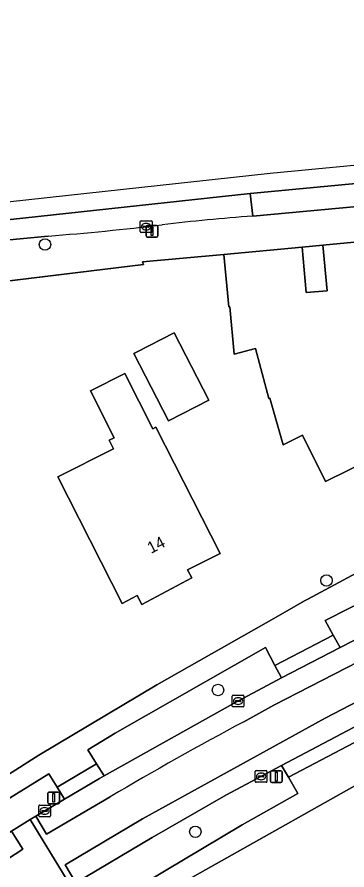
# Model space of a CAD drawing. Extents: x 161772 to 163126, y 383092 to 383917.
# Drawn here: x 162856.7 to 162884.9, y 383841.6 to 383914.6 of the extents above; entities that cross this region are included whole.
import ezdxf

# ---------------------------------------------------------------- set-up
doc = ezdxf.new("R2010")
doc.units = 0
for name, color, linetype in [('IMGEO_Boom', 7, 'Continuous'), ('IMGEO_Erf', 7, 'Continuous'), ('IMGEO_Groenvoorziening', 7, 'Continuous'), ('IMGEO_Kolk', 7, 'Continuous'), ('IMGEO_Lichtmast', 7, 'Continuous'), ('IMGEO_Muur', 7, 'Continuous'), ('IMGEO_Pand', 7, 'Continuous'), ('IMGEO_Pand_nummerreeks', 7, 'Continuous'), ('IMGEO_Parkeervlak_gesloten', 7, 'Continuous'), ('IMGEO_Rijbaan_lokaal_gesloten', 7, 'Continuous'), ('IMGEO_Rijbaan_lokaal_open', 7, 'Continuous'), ('IMGEO_Voetpad_open', 7, 'Continuous')]:
    doc.layers.add(name, color=color, linetype=linetype)

msp = doc.modelspace()

# ---------------------------------------------------------------- linework, layer by layer
at = {"layer": 'IMGEO_Boom'}
for centre in [(162859.114, 383895.15), (162883.177, 383866.397), (162873.908, 383857.02), (162871.969, 383844.886)]:
    msp.add_circle(centre, 0.489, dxfattribs=at)
at = {"layer": 'IMGEO_Erf'}
for points in [[(162882.873, 383895.09), (162881.094, 383894.924), (162881.456, 383891.031), (162883.235, 383891.197)], [(162870.161, 383887.601), (162873.123, 383881.838), (162869.662, 383880.059), (162866.7, 383885.822), (162866.94, 383885.946)], [(162862.992, 383882.628), (162865.937, 383884.118), (162868.335, 383879.38), (162868.602, 383879.516), (162874.088, 383868.715), (162871.304, 383867.298), (162871.668, 383866.611), (162867.385, 383864.338), (162866.982, 383865.097), (162865.702, 383864.417), (162860.201, 383875.252), (162864.958, 383877.66), (162864.587, 383878.392), (162865.025, 383878.613)]]:
    msp.add_lwpolyline(points, close=True, dxfattribs=at)
for points in [[(162889.105, 383877.84), (162883.088, 383874.872), (162881.134, 383878.833), (162879.475, 383878.015), (162878.339, 383882.005), (162878.253, 383881.981), (162877.105, 383886.262), (162875.298, 383885.759), (162874.92, 383889.821), (162874.83, 383889.812), (162874.413, 383894.303), (162867.439, 383893.662), (162867.537, 383893.442), (162830.76, 383888.951)], [(162941.098, 383871.872), (162937.187, 383874.349), (162926.296, 383869.247), (162926.384, 383869.067), (162923.405, 383867.578), (162892.254, 383852.343), (162889.453, 383850.973), (162871.018, 383840.607), (162865.878, 383837.444), (162861.605, 383834.552), (162863.168, 383832.214), (162867.518, 383825.718), (162868.375, 383824.437), (162874.086, 383815.893), (162875.418, 383813.913), (162879.771, 383807.415), (162884.723, 383800.033)], [(162849.824, 383845.869), (162858.591, 383851.442), (162868.67, 383857.466), (162878.867, 383863.261), (162881.307, 383864.648), (162881.579, 383864.791), (162896.633, 383872.911)]]:
    msp.add_lwpolyline(points, dxfattribs=at)
at = {"layer": 'IMGEO_Groenvoorziening'}
msp.add_lwpolyline([(162887.51, 383864.549), (162887.215, 383865.084), (162883.073, 383862.962), (162883.76, 383861.721), (162884.347, 383860.659), (162885.508, 383861.254)], dxfattribs=at)
for points in [[(162875.219, 383855.856), (162879.326, 383858.06), (162878.765, 383859.13), (162877.97, 383860.646), (162865.105, 383853.328), (162862.776, 383851.897), (162863.522, 383850.705), (162864.17, 383849.671)], [(162875.958, 383845.482), (162880.722, 383848.175), (162879.92, 383849.549), (162879.331, 383850.556), (162874.581, 383848.015), (162868.278, 383844.407), (162861.736, 383840.509), (162861.31, 383840.231), (162859.576, 383839.102), (162861.073, 383836.565)], [(162856.24, 383844.934), (162857.849, 383845.93), (162858.317, 383846.22), (162860.789, 383847.683), (162860.161, 383848.693), (162859.443, 383849.849), (162854.861, 383847.034), (162849.317, 383843.444), (162850.739, 383841.312)]]:
    msp.add_lwpolyline(points, close=True, dxfattribs=at)
at = {"layer": 'IMGEO_Kolk'}
for p, q in [((162867.263, 383896.256), (162867.263, 383897.108)), ((162867.338, 383897.182), (162868.19, 383897.182)), ((162867.565, 383896.725), (162867.963, 383896.725)), ((162867.751, 383896.962), (162867.776, 383896.962)), ((162868.264, 383897.108), (162868.264, 383896.256)), ((162868.19, 383896.182), (162867.338, 383896.182)), ((162867.522, 383896.676), (162867.522, 383896.688)), ((162867.96, 383896.639), (162867.562, 383896.639)), ((162867.774, 383896.402), (162867.749, 383896.402)), ((162868.006, 383896.688), (162868.006, 383896.676)), ((162875.197, 383856.573), (162876.049, 383856.573)), ((162875.122, 383855.647), (162875.122, 383856.499)), ((162875.381, 383856.067), (162875.381, 383856.079)), ((162875.819, 383856.03), (162875.421, 383856.03)), ((162875.424, 383856.116), (162875.822, 383856.116)), ((162875.61, 383856.353), (162875.635, 383856.353)), ((162875.865, 383856.079), (162875.865, 383856.067)), ((162876.123, 383856.499), (162876.123, 383855.647)), ((162876.049, 383855.573), (162875.197, 383855.573)), ((162875.633, 383855.793), (162875.608, 383855.793)), ((162877.087, 383849.198), (162877.087, 383850.05)), ((162877.162, 383850.124), (162878.014, 383850.124)), ((162878.088, 383850.05), (162878.088, 383849.198)), ((162877.346, 383849.618), (162877.346, 383849.63)), ((162877.784, 383849.581), (162877.386, 383849.581)), ((162877.389, 383849.667), (162877.787, 383849.667)), ((162877.598, 383849.344), (162877.573, 383849.344)), ((162877.575, 383849.904), (162877.6, 383849.904)), ((162877.83, 383849.63), (162877.83, 383849.618)), ((162878.014, 383849.124), (162877.162, 383849.124)), ((162858.578, 383846.245), (162858.578, 383847.097)), ((162858.653, 383847.171), (162859.505, 383847.171)), ((162859.579, 383847.097), (162859.579, 383846.245)), ((162858.837, 383846.665), (162858.837, 383846.677)), ((162859.275, 383846.628), (162858.877, 383846.628)), ((162858.88, 383846.714), (162859.278, 383846.714)), ((162859.089, 383846.391), (162859.064, 383846.391)), ((162859.066, 383846.951), (162859.091, 383846.951)), ((162859.321, 383846.677), (162859.321, 383846.665)), ((162859.505, 383846.171), (162858.653, 383846.171))]:
    msp.add_line(p, q, dxfattribs=at)
for points in [[(162867.263, 383896.256), (162867.263, 383897.108)], [(162867.338, 383897.182), (162868.19, 383897.182)], [(162868.264, 383897.108), (162868.264, 383896.256)], [(162868.19, 383896.182), (162867.338, 383896.182)], [(162875.197, 383856.573), (162876.049, 383856.573)], [(162875.122, 383855.647), (162875.122, 383856.499)], [(162876.123, 383856.499), (162876.123, 383855.647)], [(162876.049, 383855.573), (162875.197, 383855.573)], [(162877.087, 383849.198), (162877.087, 383850.05)], [(162877.162, 383850.124), (162878.014, 383850.124)], [(162878.088, 383850.05), (162878.088, 383849.198)], [(162878.014, 383849.124), (162877.162, 383849.124)], [(162858.578, 383846.245), (162858.578, 383847.097)], [(162858.653, 383847.171), (162859.505, 383847.171)], [(162859.579, 383847.097), (162859.579, 383846.245)], [(162859.505, 383846.171), (162858.653, 383846.171)]]:
    msp.add_lwpolyline(points, dxfattribs=at)
for centre, radius, start, end in [((162867.34, 383897.106), 0.0765, 91.55205, 178.44795), ((162867.34, 383897.106), 0.0765, 91.55205, 178.44795), ((162867.562, 383896.685), 0.0403, 85.87752, 175.75265), ((162867.967, 383896.687), 0.0386, 1.73085, 96.63898), ((162868.188, 383897.106), 0.0765, 1.55205, 88.44795), ((162868.188, 383897.106), 0.0765, 1.55205, 88.44795), ((162867.34, 383896.258), 0.0765, 181.55205, 268.44795), ((162867.34, 383896.258), 0.0765, 181.55205, 268.44795), ((162867.559, 383896.675), 0.0366, 178.93798, 274.71019), ((162867.963, 383896.682), 0.043, 264.86636, 352.45326), ((162868.188, 383896.258), 0.0765, 271.55205, 358.44795), ((162868.188, 383896.258), 0.0765, 271.55205, 358.44795), ((162875.199, 383856.497), 0.0765, 91.55205, 178.44795), ((162875.199, 383856.497), 0.0765, 91.55205, 178.44795), ((162876.047, 383856.497), 0.0765, 1.55205, 88.44795), ((162876.047, 383856.497), 0.0765, 1.55205, 88.44795), ((162875.421, 383856.076), 0.0403, 85.87752, 175.75265), ((162875.418, 383856.066), 0.0366, 178.93798, 274.71019), ((162875.822, 383856.073), 0.043, 264.86636, 352.45326), ((162875.826, 383856.078), 0.0386, 1.73085, 96.63898), ((162875.199, 383855.649), 0.0765, 181.55205, 268.44795), ((162875.199, 383855.649), 0.0765, 181.55205, 268.44795), ((162876.047, 383855.649), 0.0765, 271.55205, 358.44795), ((162876.047, 383855.649), 0.0765, 271.55205, 358.44795), ((162877.164, 383850.048), 0.0765, 91.55205, 178.44795), ((162877.164, 383850.048), 0.0765, 91.55205, 178.44795), ((162878.012, 383850.048), 0.0765, 1.55205, 88.44795), ((162878.012, 383850.048), 0.0765, 1.55205, 88.44795), ((162877.386, 383849.627), 0.0403, 85.87752, 175.75265), ((162877.383, 383849.617), 0.0366, 178.93798, 274.71019), ((162877.787, 383849.624), 0.043, 264.86636, 352.45326), ((162877.791, 383849.629), 0.0386, 1.73085, 96.63898), ((162877.164, 383849.2), 0.0765, 181.55205, 268.44795), ((162877.164, 383849.2), 0.0765, 181.55205, 268.44795), ((162878.012, 383849.2), 0.0765, 271.55205, 358.44795), ((162878.012, 383849.2), 0.0765, 271.55205, 358.44795), ((162858.655, 383847.095), 0.0765, 91.55205, 178.44795), ((162858.655, 383847.095), 0.0765, 91.55205, 178.44795), ((162859.503, 383847.095), 0.0765, 1.55205, 88.44795), ((162859.503, 383847.095), 0.0765, 1.55205, 88.44795), ((162858.877, 383846.674), 0.0403, 85.87752, 175.75265), ((162858.874, 383846.664), 0.0366, 178.93798, 274.71019), ((162859.278, 383846.671), 0.043, 264.86636, 352.45326), ((162859.282, 383846.676), 0.0386, 1.73085, 96.63898), ((162858.655, 383846.247), 0.0765, 181.55205, 268.44795), ((162858.655, 383846.247), 0.0765, 181.55205, 268.44795), ((162859.503, 383846.247), 0.0765, 271.55205, 358.44795), ((162859.503, 383846.247), 0.0765, 271.55205, 358.44795)]:
    msp.add_arc(centre, radius, start, end, dxfattribs=at)
for centre, major_axis, ratio, start_param, end_param in [((162867.75, 383896.682), (-0.387, 0.002), 0.722429, 4.712389, 7.853982), ((162867.775, 383896.682), (-0.39, 0.002), 0.717154, 1.570796, 4.712389), ((162875.609, 383856.073), (-0.387, 0.002), 0.722429, 4.712389, 7.853982), ((162875.634, 383856.073), (-0.39, 0.002), 0.717154, 1.570796, 4.712389), ((162877.574, 383849.624), (-0.387, 0.002), 0.722429, 4.712389, 7.853982), ((162877.599, 383849.624), (-0.39, 0.002), 0.717154, 1.570796, 4.712389), ((162859.065, 383846.671), (-0.387, 0.002), 0.722429, 4.712389, 7.853982), ((162859.09, 383846.671), (-0.39, 0.002), 0.717154, 1.570796, 4.712389)]:
    msp.add_ellipse(centre, major_axis=major_axis, ratio=ratio, start_param=start_param, end_param=end_param, dxfattribs=at)
at = {"layer": 'IMGEO_Lichtmast'}
for p, q in [((162867.86, 383896.788), (162868.65, 383896.788)), ((162868.65, 383896.788), (162867.86, 383896.788)), ((162867.76, 383895.888), (162867.76, 383896.688)), ((162867.76, 383896.688), (162867.76, 383895.888)), ((162868.75, 383896.688), (162868.75, 383895.888)), ((162868.75, 383895.888), (162868.75, 383896.688)), ((162868.65, 383895.788), (162867.86, 383895.788)), ((162867.86, 383895.788), (162868.65, 383895.788)), ((162878.394, 383849.205), (162878.394, 383850.005)), ((162878.394, 383850.005), (162878.394, 383849.205)), ((162878.494, 383850.105), (162879.284, 383850.105)), ((162879.284, 383850.105), (162878.494, 383850.105)), ((162879.384, 383850.005), (162879.384, 383849.205)), ((162879.384, 383849.205), (162879.384, 383850.005)), ((162879.284, 383849.105), (162878.494, 383849.105)), ((162878.494, 383849.105), (162879.284, 383849.105)), ((162859.35, 383847.381), (162859.35, 383848.181)), ((162859.35, 383848.181), (162859.35, 383847.381)), ((162859.45, 383848.281), (162860.24, 383848.281)), ((162860.24, 383848.281), (162859.45, 383848.281)), ((162860.34, 383848.181), (162860.34, 383847.381)), ((162860.34, 383847.381), (162860.34, 383848.181)), ((162860.24, 383847.281), (162859.45, 383847.281)), ((162859.45, 383847.281), (162860.24, 383847.281))]:
    msp.add_line(p, q, dxfattribs=at)
for points in [[(162868.18, 383896.663), (162868.33, 383896.663), (162868.33, 383895.913), (162868.18, 383895.913), (162868.18, 383896.663)], [(162878.814, 383849.98), (162878.964, 383849.98), (162878.964, 383849.23), (162878.814, 383849.23), (162878.814, 383849.98)], [(162859.77, 383848.156), (162859.92, 383848.156), (162859.92, 383847.406), (162859.77, 383847.406), (162859.77, 383848.156)]]:
    msp.add_lwpolyline(points, dxfattribs=at)
for centre, start, end in [((162867.86, 383896.688), 90, 180), ((162867.86, 383896.688), 90, 180), ((162868.65, 383896.688), 0, 90), ((162868.65, 383896.688), 360, 90), ((162867.86, 383895.888), 180, 270), ((162867.86, 383895.888), 180, 270), ((162868.65, 383895.888), 270, 0), ((162868.65, 383895.888), 270, 0), ((162878.494, 383850.005), 90, 180), ((162878.494, 383850.005), 90, 180), ((162879.284, 383850.005), 0, 90), ((162879.284, 383850.005), 360, 90), ((162878.494, 383849.205), 180, 270), ((162878.494, 383849.205), 180, 270), ((162879.284, 383849.205), 270, 0), ((162879.284, 383849.205), 270, 0), ((162859.45, 383848.181), 90, 180), ((162859.45, 383848.181), 90, 180), ((162860.24, 383848.181), 0, 90), ((162860.24, 383848.181), 360, 90), ((162859.45, 383847.381), 180, 270), ((162859.45, 383847.381), 180, 270), ((162860.24, 383847.381), 270, 0), ((162860.24, 383847.381), 270, 0)]:
    msp.add_arc(centre, 0.1, start, end, dxfattribs=at)
at = {"layer": 'IMGEO_Muur'}
for points in [[(162867.537, 383893.442), (162867.439, 383893.662), (162882.873, 383895.09)], [(162824.524, 383888.189), (162867.537, 383893.442)]]:
    msp.add_lwpolyline(points, dxfattribs=at)
at = {"layer": 'IMGEO_Pand'}
msp.add_lwpolyline([(162894.808, 383896.234), (162882.873, 383895.09), (162883.235, 383891.197), (162881.456, 383891.031), (162881.094, 383894.924), (162874.413, 383894.303), (162874.83, 383889.812), (162874.92, 383889.821), (162875.298, 383885.759), (162877.105, 383886.262), (162878.253, 383881.981), (162878.339, 383882.005), (162879.475, 383878.015), (162881.134, 383878.833), (162883.088, 383874.872), (162889.105, 383877.84)], dxfattribs=at)
for points in [[(162870.161, 383887.601), (162866.94, 383885.946), (162866.7, 383885.822), (162869.662, 383880.059), (162873.123, 383881.838)], [(162868.602, 383879.516), (162868.335, 383879.38), (162865.937, 383884.118), (162862.992, 383882.628), (162865.025, 383878.613), (162864.587, 383878.392), (162864.958, 383877.66), (162860.201, 383875.252), (162865.702, 383864.417), (162866.982, 383865.097), (162867.385, 383864.338), (162871.668, 383866.611), (162871.304, 383867.298), (162874.088, 383868.715)]]:
    msp.add_lwpolyline(points, close=True, dxfattribs=at)
at = {"layer": 'IMGEO_Parkeervlak_gesloten'}
for points in [[(162876.87, 383897.585), (162876.655, 383899.531), (162847.736, 383896.389), (162840.409, 383895.593), (162840.631, 383893.904), (162843.375, 383894.253)], [(162852.457, 383895.207), (162859.389, 383895.878)]]:
    msp.add_lwpolyline(points, dxfattribs=at)
for centre, radius, start, end in [((162890.38, 383714.472), 183.611, 94.21963, 96.64566), ((162844.392, 384095.694), 200.378, 274.29211, 277.0918)]:
    msp.add_arc(centre, radius, start, end, dxfattribs=at)
at = {"layer": 'IMGEO_Rijbaan_lokaal_gesloten'}
for points in [[(163018.11, 383914.62), (162939.758, 383907.106), (162878.376, 383901.219), (162840.215, 383897.073), (162840.409, 383895.593), (162847.736, 383896.389), (162876.655, 383899.531), (163018.868, 383912.99), (163018.11, 383914.62)], [(162911.063, 383868.885), (162896.539, 383861.629), (162883.057, 383854.619), (162867.456, 383846.001), (162860.838, 383842.055), (162861.736, 383840.509), (162868.278, 383844.407), (162874.581, 383848.015), (162879.331, 383850.556), (162891.165, 383856.808), (162897.912, 383860.279), (162911.785, 383867.221), (162921.403, 383871.604), (162924.367, 383872.871), (162929.31, 383874.695), (162935.572, 383877.068), (162934.966, 383878.738), (162923.592, 383874.415), (162920.871, 383873.294)], [(162912.514, 383874.565), (162902.946, 383870.051), (162896.155, 383866.715), (162885.508, 383861.254), (162884.347, 383860.659), (162879.326, 383858.06), (162875.219, 383855.856), (162864.17, 383849.671), (162863.769, 383849.446), (162860.789, 383847.683), (162858.317, 383846.22), (162859.237, 383844.686), (162864.692, 383847.876)], [(162876.106, 383854.302), (162878.683, 383855.72), (162892.108, 383862.639)]]:
    msp.add_lwpolyline(points, dxfattribs=at)
for points in [[(162959.548, 383905.351), (162960.839, 383905.489), (163000, 383909.379), (163019.686, 383911.231), (163018.868, 383912.99), (162876.655, 383899.531), (162876.87, 383897.585), (162887.333, 383898.552), (162898.145, 383899.565), (162905.573, 383900.285), (162908.257, 383900.545), (162918.149, 383901.525), (162925.222, 383902.199), (162928.757, 383902.533)], [(162857.209, 383843.395), (162856.24, 383844.934), (162850.739, 383841.312), (162848.696, 383839.969), (162843.018, 383836.201), (162844.004, 383834.646), (162849.31, 383838.275)]]:
    msp.add_lwpolyline(points, close=True, dxfattribs=at)
msp.add_arc((163018.161, 383588.631), 301.265, 118.13353, 120.62487, dxfattribs=at)
at = {"layer": 'IMGEO_Rijbaan_lokaal_open'}
for points in [[(162864.692, 383847.876), (162859.237, 383844.686), (162858.317, 383846.22), (162857.849, 383845.93), (162861.31, 383840.231), (162861.736, 383840.509), (162860.838, 383842.055), (162867.456, 383846.001), (162883.057, 383854.619), (162896.539, 383861.629), (162911.063, 383868.885)], [(162892.108, 383862.639), (162878.683, 383855.72), (162876.106, 383854.302)], [(162859.576, 383839.102), (162861.31, 383840.231), (162857.849, 383845.93), (162856.24, 383844.934), (162857.209, 383843.395), (162849.31, 383838.275), (162844.004, 383834.646), (162843.018, 383836.201), (162840.98, 383834.793), (162841.998, 383833.315), (162843.739, 383830.814), (162844.726, 383829.32), (162846.736, 383830.668)]]:
    msp.add_lwpolyline(points, dxfattribs=at)
msp.add_arc((163018.161, 383588.631), 301.265, 118.13353, 120.62487, dxfattribs=at)
at = {"layer": 'IMGEO_Voetpad_open'}
for points in [[(162928.757, 383902.533), (162925.222, 383902.199), (162918.149, 383901.525), (162908.257, 383900.545), (162905.573, 383900.285), (162898.145, 383899.565), (162887.333, 383898.552), (162876.87, 383897.585)], [(162843.375, 383894.253), (162840.631, 383893.904), (162835.19, 383893.233), (162831.199, 383892.74), (162824.1, 383891.815), (162824.524, 383888.189), (162830.76, 383888.951), (162867.537, 383893.442), (162867.439, 383893.662), (162874.413, 383894.303), (162881.094, 383894.924), (162882.873, 383895.09), (162894.808, 383896.234), (162909.327, 383897.67)], [(162859.389, 383895.878), (162852.457, 383895.207)], [(162928.021, 383883.449), (162928.277, 383883.512), (162928.209, 383883.661), (162932.719, 383885.424), (162933.507, 383883.461), (162934.229, 383883.751), (162932.482, 383887.135), (162932.223, 383887.02), (162918.156, 383882.496), (162915.693, 383881.653), (162913.995, 383880.99), (162912.921, 383880.571), (162903.926, 383876.221), (162903.833, 383876.493), (162896.633, 383872.911), (162881.579, 383864.791), (162881.307, 383864.648), (162878.867, 383863.261), (162868.67, 383857.466), (162858.591, 383851.442), (162849.824, 383845.869)], [(162923.405, 383867.578), (162926.384, 383869.067), (162926.296, 383869.247), (162937.187, 383874.349), (162936.555, 383877.435), (162935.572, 383877.068), (162929.31, 383874.695), (162929.735, 383873.64), (162924.853, 383871.735), (162925.232, 383870.851), (162922.757, 383869.742), (162922.613, 383869.958), (162922.277, 383869.719), (162906.327, 383862.189), (162894.821, 383856.456), (162895.099, 383855.933), (162892.339, 383854.513), (162891.697, 383855.742), (162879.92, 383849.549), (162880.722, 383848.175), (162875.958, 383845.482), (162861.073, 383836.565), (162859.576, 383839.102)], [(162854.861, 383847.034), (162859.443, 383849.849), (162860.161, 383848.693), (162863.522, 383850.705), (162862.776, 383851.897), (162865.105, 383853.328), (162877.97, 383860.646), (162878.765, 383859.13), (162883.76, 383861.721), (162883.073, 383862.962), (162887.215, 383865.084), (162887.51, 383864.549), (162892.3, 383867.01), (162892.023, 383867.529), (162894.993, 383869.073), (162895.618, 383867.805), (162902.385, 383871.149), (162901.749, 383872.394), (162904.832, 383873.886), (162905.122, 383873.394), (162910.444, 383875.932)], [(162857.473, 383832.089), (162861.605, 383834.552), (162865.878, 383837.444), (162871.018, 383840.607), (162889.453, 383850.973), (162892.254, 383852.343), (162923.405, 383867.578)]]:
    msp.add_lwpolyline(points, dxfattribs=at)
for points in [[(162884.347, 383860.659), (162883.76, 383861.721), (162878.765, 383859.13), (162879.326, 383858.06)], [(162891.165, 383856.808), (162879.331, 383850.556), (162879.92, 383849.549), (162891.697, 383855.742)], [(162863.769, 383849.446), (162864.17, 383849.671), (162863.522, 383850.705), (162860.161, 383848.693), (162860.789, 383847.683)]]:
    msp.add_lwpolyline(points, close=True, dxfattribs=at)
for centre, radius, start, end in [((162890.38, 383714.472), 183.611, 94.21963, 96.64566), ((162844.392, 384095.694), 200.378, 274.29211, 277.0918)]:
    msp.add_arc(centre, radius, start, end, dxfattribs=at)

# ---------------------------------------------------------------- texts
at = {"layer": 'IMGEO_Pand_nummerreeks'}
msp.add_text('14', height=1, rotation=27.31472, dxfattribs=at).set_placement((162868.173, 383868.662))

doc.saveas('drawing.dxf')
